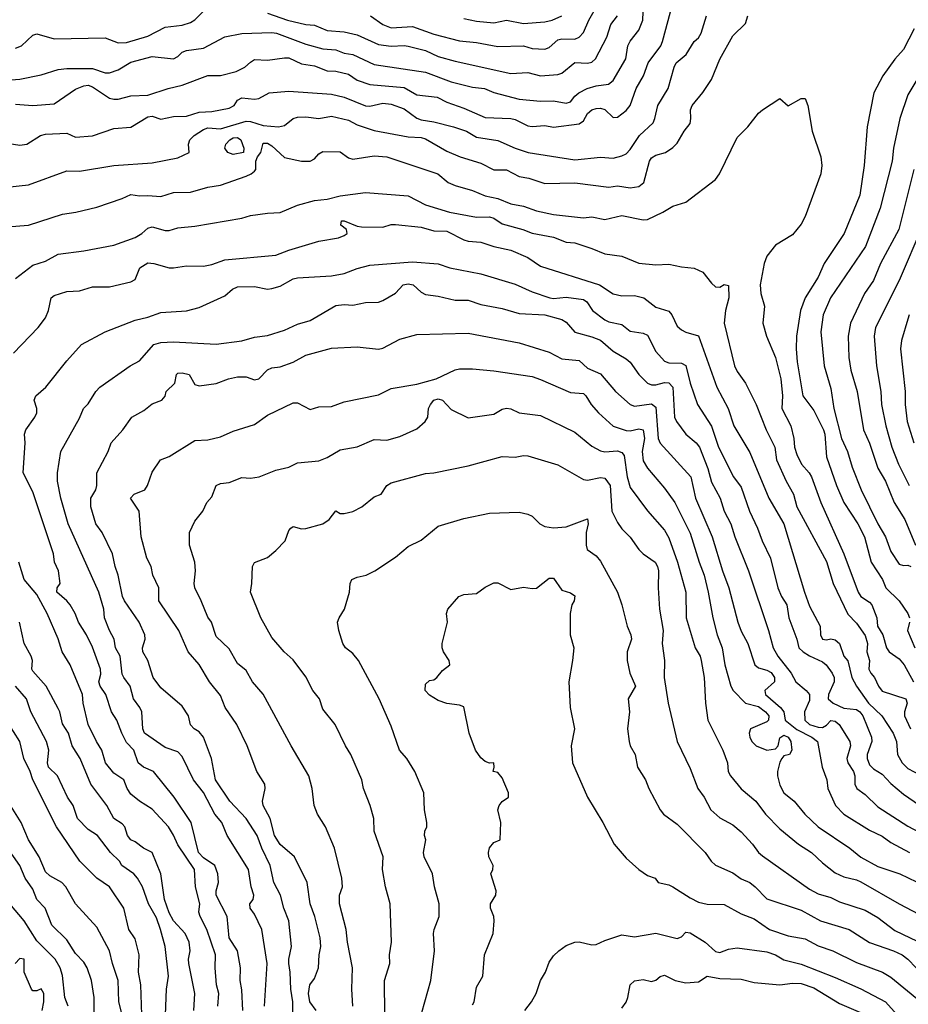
# Model space of a CAD drawing. Header units: metres. Extents: x -46681 to -43747, y -240911 to -237677.
# Tile 962 of 1056: x -44729 to -44625, y -238025 to -237909. Entities that reach past the tile are written whole.
import ezdxf

# ---------------------------------------------------------------- set-up
doc = ezdxf.new("R2010")
doc.units = ezdxf.units.M
doc.layers.add('CONTOUR_INDEX', color=1, linetype='Continuous')
doc.layers.add('CONTOUR_INTER', color=3, linetype='Continuous')

msp = doc.modelspace()

# ---------------------------------------------------------------- linework, layer by layer
at = {"layer": 'CONTOUR_INDEX'}
for points, elevation in [([(-44729.6, -237919.36), (-44727.6, -237919.49), (-44725.1, -237919.3), (-44722.6, -237917.59), (-44721.6, -237917.2), (-44721.1, -237917.14), (-44720.6, -237917.3), (-44718.6, -237918.64), (-44718.1, -237918.78), (-44717.6, -237918.76), (-44716.1, -237918.36), (-44714.1, -237918.3), (-44711.72, -237917.52), (-44710.1, -237917.13), (-44707.1, -237915.99), (-44705.6, -237916.01), (-44703.78, -237915.52), (-44702.74, -237915.02), (-44702.1, -237914.41), (-44701.6, -237914.13), (-44700.1, -237914.2), (-44698.1, -237913.91), (-44697.6, -237913.91), (-44696.1, -237914.64), (-44694.6, -237914.87), (-44693.1, -237915.44), (-44692.1, -237915.48), (-44690.6, -237915.82), (-44689.6, -237916.53), (-44688.1, -237917.03), (-44684.1, -237917.38), (-44682.6, -237918.24), (-44680.21, -237918.52), (-44679.1, -237919.13), (-44677.1, -237919.8), (-44674.6, -237920.91), (-44671.6, -237921.03), (-44671.1, -237921.14), (-44669.6, -237921.89), (-44669.1, -237921.96), (-44667.6, -237921.86), (-44666.6, -237922.04), (-44663.6, -237921.67), (-44663.1, -237921.31), (-44662.6, -237920.43), (-44662.1, -237920.01), (-44661.6, -237919.85), (-44661.1, -237919.82), (-44660.6, -237919.97), (-44659.6, -237920.9), (-44659.1, -237920.86), (-44658.1, -237920.11), (-44657.6, -237919.51), (-44656.92, -237917.52), (-44656.06, -237916.02), (-44655.52, -237914.52), (-44654.03, -237912.52), (-44653.81, -237912.02), (-44652.89, -237908.52)], 85), ([(-44624.4, -237927.02), (-44626.13, -237934.02), (-44628.29, -237938.02), (-44629.13, -237940.02), (-44630.18, -237941.52), (-44631.82, -237945.02), (-44632.09, -237946.52), (-44632, -237949.02), (-44631.76, -237950.52), (-44631.04, -237953.02), (-44630.29, -237957.52), (-44629.6, -237959.06), (-44628.6, -237961.99), (-44627.72, -237963.52), (-44626.71, -237966.02), (-44625.46, -237968.02), (-44624.2, -237971.02)], 85), ([(-44729.83, -237948.52), (-44726.97, -237945.52), (-44726.1, -237944.39), (-44725.73, -237943.52), (-44725.44, -237942.02), (-44725.1, -237941.77), (-44723.6, -237941.31), (-44722.1, -237941.21), (-44720.6, -237940.75), (-44718.6, -237940.75), (-44716.1, -237940.17), (-44715.6, -237939.9), (-44715.05, -237938.52), (-44714.1, -237937.95), (-44713.42, -237938.02), (-44711.6, -237938.52), (-44711.1, -237938.52), (-44709.6, -237938.27), (-44707.6, -237938.31), (-44706.6, -237938.12), (-44705.1, -237937.59), (-44699.1, -237937.04), (-44697.6, -237936.45), (-44694.1, -237935.39), (-44691.79, -237935.02), (-44691.1, -237934.74), (-44690.78, -237934.52), (-44690.86, -237934.02), (-44691.5, -237933.52), (-44691.44, -237933.02), (-44691.1, -237933), (-44689.6, -237933.66), (-44689.1, -237933.73), (-44686.6, -237933.76), (-44685.6, -237933.45), (-44685.1, -237933.43), (-44682.1, -237933.76), (-44680.6, -237934.18), (-44679.1, -237934.24), (-44677.1, -237935.25), (-44676.6, -237935.4), (-44675.1, -237935.5), (-44673.6, -237936.01), (-44671.6, -237936.47), (-44669.6, -237937.31), (-44668.1, -237938.33), (-44661.21, -237940.52), (-44659.6, -237941.58), (-44658.6, -237941.79), (-44657.1, -237941.77), (-44656.01, -237942.02), (-44654.6, -237943.15), (-44653.1, -237943.59), (-44652.75, -237944.02), (-44652.1, -237945.34), (-44651.6, -237945.8), (-44651.1, -237946.07), (-44649.6, -237946.49), (-44647.46, -237952.52), (-44646.15, -237955.02), (-44645.48, -237957.02), (-44643.6, -237960.15), (-44641.38, -237965.52), (-44639.6, -237968.52), (-44637.2, -237976.52), (-44636.6, -237978.14), (-44635.37, -237980.52), (-44635.32, -237981.52), (-44635.1, -237982.02), (-44634.6, -237982.09), (-44634.1, -237981.97), (-44633.6, -237982.1), (-44633.08, -237982.52), (-44632.59, -237984.02), (-44632.1, -237984.56), (-44631.65, -237986.52), (-44631.1, -237987.52), (-44629.71, -237989.52), (-44628.12, -237991.02), (-44626.8, -237993.02), (-44626.41, -237994.02), (-44626.29, -237995.52), (-44625.74, -237996.52), (-44625.1, -237997.16), (-44623.6, -237997.97)], 90), ([(-44690.1, -238025.02), (-44690.23, -238023.02), (-44690.14, -238020.52), (-44690.72, -238017.52), (-44690.88, -238016.02), (-44691.66, -238013.02), (-44691.66, -238012.02), (-44691.3, -238011.02), (-44691.37, -238010.02), (-44692.24, -238006.52), (-44693.29, -238004.02), (-44694.23, -238002.52), (-44694.61, -238001.52), (-44694.88, -237999.52), (-44695.25, -237998.02), (-44697.32, -237994.52), (-44700.6, -237988.48), (-44701.87, -237987.02), (-44702.6, -237985.71), (-44703.6, -237984.89), (-44704.6, -237983.14), (-44706.1, -237981.7), (-44706.64, -237980.02), (-44707.1, -237979.45), (-44707.85, -237977.52), (-44708.61, -237976.02), (-44708.69, -237975.52), (-44708.52, -237974.02), (-44708.59, -237973.02), (-44709.25, -237971.02), (-44709.24, -237969.52), (-44708.6, -237968.2), (-44707.66, -237967.02), (-44707.2, -237966.02), (-44706.6, -237965.36), (-44706.1, -237964.02), (-44705.6, -237963.8), (-44704.6, -237963.67), (-44703.1, -237963.09), (-44702.1, -237963.15), (-44701.07, -237963.02), (-44699.1, -237962.22), (-44697.6, -237961.89), (-44696.6, -237961.37), (-44694.1, -237961.14), (-44693.1, -237960.73), (-44691.6, -237959.84), (-44689.6, -237959.5), (-44687.6, -237958.64), (-44686.1, -237958.73), (-44684.6, -237958.28), (-44682.6, -237957.37), (-44681.61, -237956.52), (-44681.3, -237956.02), (-44681.23, -237955.02), (-44681, -237954.52), (-44680.6, -237954.01), (-44680.1, -237953.85), (-44679.59, -237954.02), (-44678.6, -237955.1), (-44676.6, -237956.09), (-44673.6, -237955.66), (-44672.6, -237955.09), (-44672.1, -237954.96), (-44671.6, -237955.03), (-44670.6, -237955.52), (-44668.1, -237955.83), (-44664.1, -237957.79), (-44662.1, -237959.41), (-44661.1, -237959.96), (-44660.6, -237960.07), (-44659.1, -237959.96), (-44658.6, -237960.16), (-44658.31, -237960.52), (-44657.95, -237963.02), (-44657.6, -237964.25), (-44655.6, -237966.98), (-44653.6, -237969.25), (-44653.1, -237970.15), (-44652.06, -237973.02), (-44651.09, -237976.52), (-44651.07, -237979.52), (-44650, -237983.02), (-44649.42, -237984.02), (-44649.28, -237984.52), (-44648.95, -237986.52), (-44648.81, -237989.52), (-44648.52, -237991.52), (-44646.76, -237995.02), (-44646.23, -237996.52), (-44646.13, -237997.52), (-44645.86, -237998.02), (-44644.6, -237999.54), (-44642.91, -238001.02), (-44641.77, -238002.52), (-44640.1, -238004.23), (-44637.91, -238006.02), (-44636.36, -238007.02), (-44635.1, -238008.23), (-44633.6, -238009.4), (-44632.6, -238009.87), (-44631.1, -238010.23), (-44630.6, -238010.47), (-44626.1, -238013.04), (-44622.31, -238015.02)], 95), ([(-44705.91, -238025.02), (-44705.8, -238023.52), (-44706.06, -238022.52), (-44706.21, -238020.52), (-44706.19, -238019.02), (-44707.2, -238016.02), (-44708, -238014.52), (-44708.13, -238014.02), (-44708.04, -238013.02), (-44708.54, -238011.02), (-44708.66, -238009.02), (-44710.6, -238006.1), (-44711.1, -238004.98), (-44711.7, -238004.02), (-44713.6, -238001.94), (-44715.1, -238001.02), (-44716.1, -238000.19), (-44716.53, -237999.52), (-44716.92, -237998.52), (-44718.1, -237997.71), (-44719.09, -237996.52), (-44719.49, -237995.02), (-44720.14, -237994.02), (-44721.09, -237992.02), (-44721.69, -237989.52), (-44721.77, -237988.52), (-44723.22, -237985.02), (-44724.14, -237983.52), (-44724.6, -237982), (-44725.9, -237979.02), (-44727.1, -237976.79), (-44728.6, -237975.03), (-44729.23, -237973.02)], 90), ([(-44720.41, -238026.02), (-44720.38, -238024.02), (-44720.71, -238022.02), (-44721.2, -238020.52), (-44721.6, -238019.86), (-44722.6, -238018.85), (-44723.6, -238017.25), (-44725.36, -238015.52), (-44726.12, -238013.52), (-44727.11, -238012.52), (-44727.6, -238011.3), (-44728.49, -238010.02), (-44729.09, -238008.52), (-44730.6, -238006.43)], 85), ([(-44658.6, -238025.25), (-44658.1, -238024.55), (-44657.88, -238024.02), (-44657.63, -238022.52), (-44657.1, -238022.04), (-44656.1, -238021.91), (-44655.1, -238022.12), (-44654.6, -238021.97), (-44654.1, -238021.56), (-44653.6, -238021.4), (-44652.33, -238022.02), (-44651.1, -238022.29), (-44649.6, -238022.17), (-44648.6, -238021.5), (-44647.1, -238021.79), (-44644.6, -238021.87), (-44643.1, -238022.24), (-44640.1, -238022.51), (-44638.6, -238022.31), (-44637.6, -238022.38), (-44636.1, -238022.87), (-44633.1, -238024.72), (-44630.1, -238026)], 100)]:
    msp.add_lwpolyline(points, dxfattribs=dict(at, elevation=elevation))
at = {"layer": 'CONTOUR_INTER'}
for points, elevation in [([(-44688.02, -237909.02), (-44686.6, -237910.03), (-44685.6, -237910.39), (-44683.1, -237910.24), (-44680.6, -237911.14), (-44677.6, -237911.93), (-44675.6, -237912.11), (-44673.1, -237912.59), (-44670.1, -237912.51), (-44669.1, -237912.84), (-44667.6, -237912.92), (-44667.1, -237912.72), (-44666.1, -237911.83), (-44665.6, -237911.69), (-44664.1, -237911.74), (-44663.6, -237911.5), (-44663.1, -237910.94), (-44662.47, -237909.52), (-44661.31, -237907.52)], 82), ([(-44732.1, -237929.23), (-44728.1, -237928.81), (-44723.6, -237927.16), (-44722.1, -237927.2), (-44718.1, -237926.55), (-44713.6, -237926.21), (-44710.6, -237925.62), (-44709.29, -237925.02), (-44709.34, -237924.02), (-44709.18, -237923.52), (-44708.7, -237923.02), (-44707.6, -237922.3), (-44707.1, -237922.14), (-44705.6, -237922.23), (-44702.6, -237921.36), (-44702.1, -237921.38), (-44700.6, -237921.86), (-44698.8, -237922.02), (-44698.1, -237921.83), (-44697.1, -237921.04), (-44696.6, -237920.87), (-44695.6, -237920.82), (-44694.1, -237921.04), (-44692.6, -237920.75), (-44690.6, -237921.24), (-44689.6, -237921.77), (-44687.6, -237922.45), (-44683.6, -237923.18), (-44682.1, -237923.26), (-44681.6, -237923.41), (-44679.1, -237924.86), (-44677.51, -237925.52), (-44675.1, -237926.26), (-44673.6, -237927.04), (-44672.1, -237927.03), (-44670.6, -237927.83), (-44669.47, -237928.02), (-44667.6, -237928.66), (-44664.1, -237928.57), (-44660.1, -237929.09), (-44659.1, -237928.9), (-44657.6, -237929.15), (-44656.6, -237928.99), (-44656.01, -237928.52), (-44655.34, -237926.02), (-44655.1, -237925.62), (-44654.6, -237925.31), (-44653.49, -237925.02), (-44652.6, -237924.44), (-44652.1, -237923.91), (-44651.3, -237922.52), (-44650.6, -237921.62), (-44650.5, -237921.02), (-44650.56, -237920.02), (-44650.35, -237919.52), (-44649.1, -237917.99), (-44648.1, -237916.47), (-44647.1, -237914.06), (-44645.6, -237911.36), (-44644.1, -237909.89), (-44643.83, -237909.02)], 87), ([(-44731.6, -237916.61), (-44729.1, -237916.43), (-44726.6, -237915.93), (-44724.6, -237915.27), (-44723.6, -237915.16), (-44720.6, -237915.19), (-44719.1, -237915.67), (-44718.6, -237915.68), (-44717.6, -237915.34), (-44716.1, -237914.44), (-44713.6, -237913.75), (-44711.1, -237914.02), (-44710.6, -237913.75), (-44710.1, -237913.26), (-44709.6, -237913.07), (-44707.6, -237912.77), (-44705.1, -237911.46), (-44703.1, -237911.08), (-44699.6, -237910.95), (-44699.05, -237911.02), (-44695.6, -237912.33), (-44693.6, -237912.86), (-44692.1, -237912.97), (-44691.1, -237913.36), (-44690.1, -237913.54), (-44687.6, -237914.71), (-44681.6, -237915.59), (-44678.6, -237916.75), (-44676.1, -237917.37), (-44674.69, -237917.52), (-44673.6, -237918), (-44670.6, -237918.76), (-44668.1, -237918.98), (-44666.6, -237918.96), (-44665.1, -237919.23), (-44664.6, -237919.08), (-44664.1, -237918.43), (-44663.61, -237918.02), (-44662.64, -237917.52), (-44661.6, -237917.19), (-44660.16, -237917.02), (-44659.6, -237916.57), (-44658.13, -237914.02), (-44657.88, -237912.52), (-44657.6, -237911.97), (-44656.6, -237910.68), (-44656.14, -237909.52), (-44656.11, -237908.52)], 84), ([(-44730.6, -237923.92), (-44729.1, -237924.15), (-44728.28, -237924.02), (-44726.69, -237923.02), (-44726.1, -237922.86), (-44723.6, -237922.75), (-44722.6, -237923.22), (-44720.6, -237923.06), (-44718.1, -237922.19), (-44716.1, -237922.03), (-44714.1, -237920.82), (-44713.6, -237920.76), (-44712.6, -237921.12), (-44711.1, -237920.8), (-44709.6, -237920.77), (-44708.1, -237920.28), (-44706.6, -237920.21), (-44704.6, -237919.81), (-44703.99, -237919.52), (-44703.6, -237918.87), (-44703.1, -237918.59), (-44701.6, -237918.77), (-44701.1, -237918.67), (-44699.89, -237918.02), (-44697.6, -237917.82), (-44692.6, -237918.16), (-44691.1, -237918.53), (-44688.6, -237919.55), (-44688.1, -237919.57), (-44686.6, -237919.24), (-44685.6, -237919.36), (-44684.1, -237919.91), (-44682.6, -237920.99), (-44682.1, -237921.2), (-44680.6, -237921.4), (-44678.29, -237922.02), (-44676.8, -237922.52), (-44675.6, -237923.2), (-44673.1, -237923.61), (-44671.1, -237924.51), (-44669.56, -237925.02), (-44664.1, -237925.86), (-44661.1, -237925.55), (-44659.6, -237925.68), (-44658.6, -237925.42), (-44658.1, -237925.15), (-44657.6, -237924.67), (-44656.51, -237923.02), (-44654.93, -237921.52), (-44654.71, -237921.02), (-44654.38, -237919.52), (-44653.18, -237917.52), (-44652.46, -237915.02), (-44652.21, -237914.52), (-44651.05, -237913.52), (-44650.13, -237912.02), (-44649.6, -237911.57), (-44649.28, -237911.02), (-44648.66, -237909.02)], 86), ([(-44729.6, -237912.78), (-44728.91, -237912.52), (-44727.6, -237911.25), (-44727.1, -237911.11), (-44725.1, -237911.7), (-44719.1, -237911.58), (-44717.6, -237912.15), (-44716.6, -237912.14), (-44714.1, -237911.39), (-44712.1, -237910.34), (-44710.1, -237910.1), (-44709.1, -237909.78), (-44708.6, -237909.48), (-44707.68, -237908.52)], 83), ([(-44700.1, -237908.7), (-44697.77, -237909.52), (-44695.6, -237910), (-44694.6, -237910.09), (-44693.1, -237910.72), (-44691.1, -237910.87), (-44689.6, -237911.23), (-44687.1, -237912.35), (-44685.6, -237912.57), (-44684.1, -237912.47), (-44683.6, -237912.55), (-44681.6, -237913.07), (-44680.1, -237913.78), (-44678.1, -237914.32), (-44671.6, -237915.74), (-44669.6, -237915.63), (-44668.1, -237916.02), (-44666.1, -237915.87), (-44665.6, -237915.72), (-44664.1, -237914.45), (-44662.6, -237914.56), (-44662.1, -237914.41), (-44661.68, -237914.02), (-44660.36, -237911.52), (-44659.89, -237910.02), (-44659.1, -237909.02)], 83), ([(-44677.1, -237909.32), (-44675.6, -237909.61), (-44673.6, -237909.83), (-44672.1, -237909.51), (-44670.1, -237909.89), (-44667.6, -237909.7), (-44666.74, -237909.52), (-44665.62, -237909.02)], 81), ([(-44624.34, -237910.52), (-44625.6, -237912.96), (-44626.6, -237914.09), (-44628, -237916.02), (-44629.09, -237918.02), (-44629.84, -237922.02), (-44630.2, -237926.52), (-44630.71, -237930.02), (-44632.55, -237934.52), (-44634.88, -237938.02), (-44635.6, -237939.6), (-44637.1, -237942.02), (-44637.68, -237943.52), (-44638.13, -237946.52), (-44638.17, -237948.02), (-44638.06, -237949.52), (-44637.4, -237953.52), (-44636.1, -237955.24), (-44634.96, -237957.52), (-44634.82, -237958.02), (-44634.6, -237960.66), (-44633.45, -237964.02), (-44632.6, -237966), (-44630.93, -237968.52), (-44630.18, -237970.02), (-44629.37, -237973.02), (-44628.07, -237975.02), (-44627.67, -237976.02), (-44626.1, -237977.54), (-44625.09, -237979.02), (-44624.9, -237979.52)], 87), ([(-44623.13, -237915.02), (-44625.1, -237918.24), (-44626.01, -237921.02), (-44626.76, -237924.52), (-44626.92, -237926.02), (-44628.33, -237931.52), (-44630.05, -237936.02), (-44634.15, -237942.02), (-44634.99, -237944.02), (-44635.28, -237946.02), (-44634.9, -237950.02), (-44634.1, -237952.67), (-44633.76, -237955.02), (-44632.86, -237958.52), (-44632.17, -237960.02), (-44631.6, -237961.87), (-44630.55, -237964.52), (-44628.62, -237968.52), (-44627.72, -237970.02), (-44627.1, -237971.74), (-44626.1, -237973.23), (-44625.6, -237973.39), (-44625.1, -237973.37), (-44624.73, -237973.52)], 86), ([(-44730.6, -237933.72), (-44728.1, -237933.51), (-44724.1, -237932.24), (-44722.53, -237932.02), (-44720.1, -237931.41), (-44717.1, -237930.42), (-44716.1, -237929.94), (-44715.1, -237930.09), (-44714.1, -237930.04), (-44712.6, -237930.17), (-44711.1, -237929.71), (-44709.1, -237929.64), (-44707.1, -237929.09), (-44705.6, -237928.84), (-44702.6, -237927.78), (-44702, -237927.52), (-44701.6, -237927.18), (-44701.47, -237927.02), (-44701.45, -237926.02), (-44701.26, -237925.52), (-44700.88, -237925.02), (-44700.6, -237923.9), (-44700.1, -237923.93), (-44699.6, -237924.23), (-44698.1, -237925.58), (-44696.1, -237926.04), (-44695.1, -237926.02), (-44694.6, -237925.77), (-44694.1, -237925.16), (-44693.6, -237924.9), (-44691.6, -237924.94), (-44690.6, -237925.65), (-44690.1, -237925.78), (-44687.6, -237925.39), (-44686.1, -237925.52), (-44680.15, -237927.52), (-44678.92, -237928.52), (-44678.1, -237928.88), (-44676.1, -237929.45), (-44674.6, -237930.08), (-44673.1, -237930.39), (-44671.58, -237931.02), (-44670.1, -237931.3), (-44668.6, -237931.85), (-44666.6, -237932.26), (-44663.1, -237932.67), (-44662.1, -237932.53), (-44660.6, -237932.87), (-44658.6, -237932.41), (-44656.1, -237932.91), (-44655.6, -237932.85), (-44653.8, -237932.02), (-44652.6, -237931.29), (-44651.1, -237930.84), (-44647.6, -237928.18), (-44647.16, -237927.52), (-44645.1, -237923.24), (-44643.85, -237922.02), (-44642.6, -237920.4), (-44642.1, -237920), (-44640.1, -237918.69), (-44639.1, -237919.55), (-44637.6, -237918.7), (-44637.1, -237918.69), (-44636.79, -237919.52), (-44636.28, -237922.52), (-44635.3, -237925.52), (-44635.18, -237926.52), (-44635.29, -237927.52), (-44637.12, -237932.52), (-44637.6, -237933.41), (-44638.6, -237934.67), (-44640.6, -237935.88), (-44641.6, -237937.15), (-44641.91, -237938.02), (-44642.39, -237940.52), (-44642.29, -237941.52), (-44641.87, -237943.02), (-44642.08, -237945.02), (-44641.65, -237946.52), (-44640.61, -237949.02), (-44639.96, -237951.52), (-44639.78, -237953.52), (-44639.83, -237955.02), (-44638.8, -237957.02), (-44638.43, -237958.52), (-44638.36, -237959.52), (-44638.1, -237960.4), (-44637.55, -237961.52), (-44636.65, -237962.52), (-44636.38, -237963.02), (-44635.29, -237966.02), (-44632.6, -237972.02), (-44630.92, -237976.52), (-44630.6, -237977.02), (-44629.6, -237977.69), (-44629.31, -237978.02), (-44628.73, -237979.52), (-44628.63, -237980.52), (-44628.01, -237981.52), (-44627.57, -237983.02), (-44627.27, -237983.52), (-44626.1, -237984.34), (-44625.53, -237985.02), (-44624.42, -237987.02)], 88), ([(-44704.52, -237923.52), (-44704.1, -237923.3), (-44703.6, -237923.24), (-44703.22, -237923.52), (-44702.85, -237924.52), (-44702.92, -237925.02), (-44704.1, -237925.24), (-44704.73, -237925.02), (-44705.08, -237924.52), (-44704.98, -237924.02), (-44704.52, -237923.52)], 88), ([(-44729.6, -237939.76), (-44727.6, -237938.21), (-44726.1, -237937.74), (-44724.6, -237936.94), (-44721.6, -237936.54), (-44718.1, -237935.85), (-44715.6, -237934.98), (-44714.81, -237934.52), (-44714.1, -237933.87), (-44713.6, -237933.73), (-44712.1, -237934.15), (-44711.6, -237934.13), (-44710.6, -237933.82), (-44708.6, -237933.65), (-44703.1, -237932.7), (-44702.1, -237932.4), (-44700.1, -237932.12), (-44698.6, -237932.05), (-44696.6, -237931.18), (-44694.6, -237930.65), (-44693.1, -237930.49), (-44691.6, -237930.07), (-44688.6, -237929.71), (-44683.6, -237930.1), (-44681.6, -237931.13), (-44678.77, -237932.02), (-44675.6, -237932.58), (-44674.1, -237932.55), (-44673.6, -237932.71), (-44672.6, -237933.35), (-44670.17, -237934.02), (-44669.1, -237934.47), (-44666.6, -237934.93), (-44665.1, -237935.51), (-44664.1, -237935.6), (-44662.1, -237936.24), (-44660.6, -237936.89), (-44658.6, -237937.17), (-44656.6, -237937.97), (-44654.6, -237938.19), (-44653.1, -237938.08), (-44651.6, -237938.42), (-44650.1, -237938.55), (-44649.1, -237939.04), (-44648.1, -237940.31), (-44647.6, -237940.74), (-44647.1, -237940.77), (-44646.6, -237940.48), (-44646.1, -237940.58), (-44646.07, -237942.02), (-44646.45, -237943.52), (-44646.6, -237945.02), (-44645.39, -237950.02), (-44645.1, -237950.68), (-44644.12, -237952.02), (-44642.85, -237954.52), (-44641.67, -237957.52), (-44640.66, -237959.52), (-44640.49, -237961.02), (-44639.35, -237963.52), (-44638.47, -237965.02), (-44638.08, -237966.52), (-44634.6, -237972.92), (-44633.84, -237975.52), (-44632.1, -237979.1), (-44631.1, -237980.15), (-44630.1, -237981.59), (-44629.83, -237982.52), (-44629.91, -237983.52), (-44629.59, -237984.52), (-44629.67, -237985.52), (-44629.44, -237986.02), (-44628.99, -237986.52), (-44628.54, -237987.52), (-44628.1, -237988.13), (-44625.33, -237989.02), (-44625.18, -237989.52), (-44625.48, -237990.52), (-44625.49, -237991.02), (-44624.78, -237992.52)], 89), ([(-44623.33, -237933.52), (-44626.11, -237940.02), (-44628.89, -237945.52), (-44629.03, -237946.52), (-44628.75, -237950.02), (-44628.26, -237953.02), (-44628.17, -237954.52), (-44627.67, -237957.02), (-44626.98, -237959.52), (-44626.2, -237961.52), (-44624.95, -237964.02)], 84), ([(-44703, -238025.52), (-44703.1, -238023.12), (-44703.3, -238022.02), (-44703.24, -238020.52), (-44703.62, -238018.52), (-44704.57, -238017.02), (-44704.83, -238014.52), (-44706.1, -238012.02), (-44706.12, -238011.52), (-44705.82, -238010.52), (-44705.9, -238009.52), (-44706.25, -238008.52), (-44707.6, -238007.66), (-44708.17, -238007.02), (-44709.04, -238003.52), (-44711.02, -238000.52), (-44713.45, -237997.52), (-44714.61, -237997.02), (-44715.23, -237996.52), (-44715.76, -237995.02), (-44716.6, -237994.14), (-44717.17, -237993.02), (-44717.75, -237991.52), (-44718.35, -237990.52), (-44719.02, -237988.52), (-44719.71, -237987.52), (-44719.84, -237987.02), (-44719.6, -237986.13), (-44719.64, -237985.52), (-44720.6, -237982.96), (-44721.29, -237981.52), (-44722.24, -237980.02), (-44722.61, -237979.02), (-44723.2, -237978.02), (-44723.6, -237977.53), (-44724.78, -237976.52), (-44724.72, -237976.02), (-44724.37, -237975.52), (-44724.57, -237974.02), (-44725.04, -237973.02), (-44725.18, -237972.02), (-44727.6, -237964.76), (-44728.7, -237962.52), (-44728.49, -237959.02), (-44728.55, -237958.02), (-44728.42, -237957.52), (-44727.33, -237956.02), (-44727.1, -237955.52), (-44727.1, -237955.02), (-44727.41, -237954.02), (-44727.23, -237953.52), (-44726.07, -237952.52), (-44723.6, -237949.4), (-44721.89, -237947.52), (-44719.1, -237946.01), (-44715.6, -237944.67), (-44714.1, -237944.29), (-44712.6, -237943.75), (-44709.6, -237943.55), (-44708.1, -237943.18), (-44705.1, -237941.81), (-44704.21, -237941.02), (-44703.6, -237940.74), (-44701.6, -237940.71), (-44700.1, -237941.01), (-44699.6, -237940.96), (-44698.6, -237940.67), (-44697.1, -237939.83), (-44696.6, -237939.71), (-44692.6, -237939.46), (-44691.1, -237939.19), (-44689.6, -237938.61), (-44688.1, -237938.22), (-44683.1, -237937.81), (-44680.1, -237938.07), (-44678.72, -237938.52), (-44675.1, -237939.21), (-44671.1, -237940.42), (-44669.1, -237941.35), (-44667.03, -237942.02), (-44666.6, -237942.1), (-44665.1, -237941.95), (-44663.1, -237942.25), (-44662.7, -237942.52), (-44662.03, -237943.52), (-44660.6, -237944.62), (-44660.1, -237944.84), (-44658.6, -237945.16), (-44657.6, -237945.96), (-44656.1, -237946.18), (-44655.6, -237946.42), (-44654.6, -237948.32), (-44653.6, -237949.46), (-44653.1, -237949.67), (-44651.6, -237949.69), (-44651.1, -237949.97), (-44650.6, -237952.04), (-44649.73, -237954.52), (-44648.1, -237957.07), (-44647.25, -237959.52), (-44645.52, -237963.02), (-44644.6, -237964.2), (-44643.62, -237967.02), (-44642.7, -237969.02), (-44642.17, -237970.52), (-44641.19, -237972.52), (-44640.3, -237976.02), (-44639.9, -237977.02), (-44639.28, -237978.02), (-44639.04, -237979.52), (-44638.09, -237982.02), (-44637.85, -237983.02), (-44637.34, -237983.52), (-44636.6, -237983.99), (-44635.1, -237984.66), (-44634.67, -237985.02), (-44633.94, -237986.02), (-44633.73, -237986.52), (-44633.71, -237987.02), (-44634.4, -237988.52), (-44634.41, -237989.02), (-44633.85, -237989.52), (-44632.6, -237990.09), (-44631.1, -237990.26), (-44630.73, -237990.52), (-44630.37, -237991.02), (-44629.35, -237993.52), (-44629.29, -237994.02), (-44629.84, -237995.52), (-44629.84, -237996.02), (-44629.6, -237996.73), (-44629.1, -237997.22), (-44628.1, -237997.85), (-44627.1, -237998.95), (-44625.6, -238000.18), (-44623.1, -238001.9)], 91), ([(-44700.45, -238025.02), (-44700.12, -238020.02), (-44700.76, -238016.02), (-44701.6, -238014.24), (-44702.11, -238013.52), (-44702.16, -238013.02), (-44701.79, -238012.52), (-44701.69, -238012.02), (-44701.99, -238011.02), (-44702.34, -238009.02), (-44704.82, -238005.02), (-44705.46, -238003.52), (-44706.28, -238002.52), (-44707.6, -237999.97), (-44708.77, -237998.52), (-44710.1, -237995.75), (-44710.6, -237995.21), (-44712.1, -237994.72), (-44714.5, -237993.02), (-44714.69, -237992.52), (-44714.8, -237990.52), (-44715.04, -237990.02), (-44715.81, -237989.02), (-44716.17, -237987.52), (-44716.92, -237986.52), (-44717.1, -237986.11), (-44717.37, -237984.02), (-44717.89, -237983.02), (-44718.04, -237982.02), (-44718.6, -237981.02), (-44719.18, -237979.52), (-44719.27, -237978.52), (-44719.87, -237976.52), (-44723.45, -237968.52), (-44724.31, -237965.52), (-44724.69, -237963.52), (-44724.71, -237962.52), (-44724.3, -237960.02), (-44722.1, -237956.13), (-44721.64, -237955.02), (-44721.1, -237954.45), (-44720.22, -237953.02), (-44719.75, -237952.52), (-44716.18, -237950.02), (-44715.1, -237949.41), (-44713.39, -237947.52), (-44712.6, -237947.28), (-44711.1, -237947.21), (-44706.1, -237947.47), (-44703.1, -237947.07), (-44701.6, -237946.63), (-44700.1, -237946.46), (-44698.1, -237945.83), (-44696.6, -237945.12), (-44695.1, -237944.7), (-44692.1, -237942.93), (-44691.1, -237942.8), (-44690.1, -237942.88), (-44688.6, -237942.59), (-44687.1, -237942.54), (-44686.6, -237942.36), (-44685.1, -237941.49), (-44684.2, -237940.52), (-44683.6, -237940.39), (-44683.02, -237940.52), (-44682.1, -237941.39), (-44681.6, -237941.64), (-44680.1, -237941.84), (-44678.1, -237942.33), (-44676.6, -237942.31), (-44675.1, -237942.83), (-44672.6, -237943.29), (-44670.6, -237943.89), (-44667.6, -237944.03), (-44665.6, -237944.56), (-44665.1, -237944.87), (-44664.1, -237946.07), (-44662.1, -237946.6), (-44661.1, -237947), (-44659.6, -237948.3), (-44658.1, -237949.19), (-44657.6, -237949.58), (-44656.59, -237951.02), (-44655.59, -237952.02), (-44655.1, -237952.23), (-44654.6, -237952.24), (-44653.6, -237951.94), (-44653.1, -237951.99), (-44652.63, -237952.52), (-44652.43, -237956.02), (-44652.2, -237956.52), (-44651.11, -237958.02), (-44649.88, -237959.02), (-44649.48, -237959.52), (-44648.53, -237962.02), (-44648.1, -237963.65), (-44647.06, -237965.52), (-44646.59, -237967.02), (-44645.82, -237968.52), (-44645.35, -237970.02), (-44643.75, -237974.02), (-44641.42, -237981.02), (-44640.88, -237983.02), (-44640.3, -237984.02), (-44638.77, -237986.02), (-44638.22, -237987.02), (-44636.98, -237988.02), (-44636.6, -237988.5), (-44636.6, -237989.19), (-44637.21, -237990.52), (-44637.17, -237991.52), (-44636.6, -237992.02), (-44635.6, -237992.34), (-44635.1, -237992.36), (-44634.6, -237992.1), (-44634.1, -237991.55), (-44633.6, -237991.62), (-44633.12, -237992.02), (-44631.87, -237994.02), (-44631.79, -237994.52), (-44632.23, -237996.02), (-44632.12, -237996.52), (-44631.45, -237997.52), (-44631.28, -237998.02), (-44631.3, -237999.02), (-44631.05, -237999.52), (-44630.1, -238000.24), (-44628.6, -238001.65), (-44625.1, -238003.93), (-44621.6, -238005.78)], 92), ([(-44624.93, -237944.02), (-44625.1, -237944.52), (-44625.82, -237947.02), (-44625.96, -237948.02), (-44625.42, -237953.02), (-44625.42, -237954.52), (-44625.18, -237956.52), (-44624.37, -237959.02)], 83), ([(-44697.11, -238027.02), (-44697.13, -238024.52), (-44697.37, -238023.02), (-44697.43, -238021.02), (-44697.58, -238020.02), (-44697.59, -238019.52), (-44697.3, -238018.02), (-44697.59, -238015.02), (-44698.2, -238013.52), (-44698.59, -238012.02), (-44699.37, -238010.52), (-44699.8, -238008.52), (-44700.77, -238006.52), (-44701.31, -238005.02), (-44702.59, -238003.02), (-44704.52, -238001.02), (-44706.2, -237998.52), (-44706.67, -237996.02), (-44707.59, -237993.52), (-44708.1, -237992.88), (-44708.7, -237992.52), (-44709.1, -237992.07), (-44709.36, -237991.02), (-44710.1, -237989.87), (-44712.6, -237987.72), (-44713.47, -237986.52), (-44714.11, -237984.52), (-44714.68, -237983.52), (-44714.75, -237983.02), (-44714.43, -237982.02), (-44714.45, -237981.52), (-44715.13, -237980.02), (-44716.86, -237977.52), (-44717.07, -237977.02), (-44717.58, -237974.52), (-44717.94, -237973.52), (-44718.27, -237972.02), (-44719.46, -237969.52), (-44720.19, -237968.52), (-44720.8, -237966.52), (-44720.79, -237965.52), (-44720.2, -237964.52), (-44720.1, -237964.02), (-44720.1, -237962.52), (-44718.74, -237960.02), (-44718.4, -237959.02), (-44717.05, -237957.52), (-44715.99, -237956.02), (-44714.6, -237955.23), (-44713.6, -237954.45), (-44712.49, -237954.02), (-44712.1, -237953.55), (-44711.98, -237953.02), (-44710.96, -237952.02), (-44710.74, -237951.02), (-44710.6, -237950.88), (-44710.1, -237950.82), (-44709.28, -237951.02), (-44708.6, -237952.19), (-44708.1, -237952.33), (-44706.1, -237952.07), (-44704.67, -237951.52), (-44703.6, -237951.28), (-44702.6, -237951.31), (-44701.6, -237951.66), (-44701.1, -237951.53), (-44700.1, -237950.49), (-44699.6, -237950.24), (-44698.6, -237950.11), (-44697.1, -237949.59), (-44695.6, -237948.74), (-44692.6, -237947.95), (-44689.6, -237947.77), (-44687.1, -237948.05), (-44686.6, -237947.92), (-44684.6, -237946.89), (-44682.6, -237946.35), (-44676.6, -237946.16), (-44670.6, -237947.29), (-44667.1, -237948.42), (-44665.6, -237949.17), (-44663.6, -237949.39), (-44662.6, -237950.29), (-44661.1, -237950.96), (-44659.35, -237953.02), (-44657.6, -237954.52), (-44657.1, -237954.71), (-44655.1, -237954.44), (-44654.6, -237954.84), (-44654.34, -237958.52), (-44654.1, -237959.05), (-44650.49, -237963.02), (-44649.97, -237965.52), (-44648, -237970.02), (-44646.81, -237974.02), (-44646.06, -237976.02), (-44644.99, -237980.02), (-44644.6, -237981.08), (-44643.82, -237982.52), (-44643.01, -237985.02), (-44642.6, -237985.4), (-44641.6, -237985.66), (-44641.1, -237985.93), (-44640.71, -237986.52), (-44640.7, -237987.02), (-44641.84, -237988.02), (-44641.75, -237988.52), (-44640.02, -237990.02), (-44639.61, -237990.52), (-44639.46, -237991.52), (-44638.1, -237992.59), (-44636.33, -237993.52), (-44635.69, -237994.02), (-44635.12, -237997.02), (-44634.57, -237998.52), (-44634.45, -237999.52), (-44633.56, -238001.52), (-44632.6, -238002.53), (-44629.6, -238004.38), (-44628.1, -238005.12), (-44627.1, -238005.85), (-44624.91, -238007.02)], 93), ([(-44694.41, -238025.52), (-44695.15, -238024.52), (-44695.31, -238023.52), (-44695.13, -238022.52), (-44694.6, -238021.77), (-44694.11, -238020.52), (-44694.06, -238019.02), (-44693.85, -238018.02), (-44693.93, -238017.02), (-44694.57, -238014.52), (-44695.11, -238013.02), (-44695.46, -238010.52), (-44696.93, -238007.52), (-44698.6, -238006.09), (-44699.28, -238005.02), (-44699.79, -238003.02), (-44700.59, -238001.52), (-44700.68, -238001.02), (-44700.36, -237999.52), (-44700.39, -237999.02), (-44701.36, -237997.52), (-44702.48, -237994.52), (-44703.68, -237992.02), (-44705.04, -237990.02), (-44705.6, -237988.63), (-44706.9, -237987.02), (-44708.1, -237985.01), (-44709.37, -237983.52), (-44710.47, -237981.02), (-44712.83, -237977.52), (-44712.82, -237976.02), (-44713.51, -237974.52), (-44713.74, -237973.52), (-44714.21, -237972.52), (-44714.89, -237970.02), (-44715.14, -237967.02), (-44716.14, -237965.52), (-44715.71, -237965.02), (-44714.46, -237964.52), (-44714.16, -237964.02), (-44713.6, -237962.46), (-44712.63, -237961.02), (-44711.6, -237960.63), (-44708.6, -237958.76), (-44707.1, -237958.66), (-44705.6, -237958.31), (-44704.1, -237957.66), (-44701.6, -237956.87), (-44700.1, -237955.8), (-44697.1, -237954.33), (-44696.6, -237954.33), (-44695.1, -237955.1), (-44694.1, -237954.79), (-44692.6, -237954.75), (-44691.1, -237954.24), (-44687.1, -237953.4), (-44685.6, -237952.64), (-44682.6, -237952.14), (-44680.35, -237951.52), (-44678.1, -237950.46), (-44677.6, -237950.34), (-44676.1, -237950.34), (-44673.6, -237950.6), (-44669.1, -237951.27), (-44668.1, -237951.59), (-44664.6, -237953.13), (-44663.1, -237953.23), (-44662.79, -237953.52), (-44662.2, -237954.52), (-44661.32, -237955.52), (-44659.6, -237957.08), (-44658.1, -237957.59), (-44657.6, -237957.63), (-44656.6, -237957.4), (-44656.1, -237957.51), (-44655.92, -237958.52), (-44656.21, -237960.02), (-44656.1, -237961.14), (-44655.6, -237961.98), (-44653.6, -237964.35), (-44652.38, -237966.02), (-44650.6, -237969.6), (-44649.54, -237973.02), (-44648.96, -237974.52), (-44648.46, -237976.52), (-44647.94, -237979.52), (-44647.42, -237981.52), (-44646.82, -237983.02), (-44646.54, -237985.02), (-44645.81, -237987.52), (-44645.54, -237988.02), (-44644.1, -237989.51), (-44642.6, -237989.93), (-44641.77, -237990.52), (-44641.38, -237991.02), (-44641.41, -237991.52), (-44641.6, -237991.69), (-44643.53, -237992.52), (-44643.68, -237993.02), (-44643.59, -237993.52), (-44643.35, -237994.02), (-44642.87, -237994.52), (-44641.6, -237995.01), (-44640.6, -237994.87), (-44640.29, -237994.52), (-44640.1, -237993.59), (-44639.6, -237993.26), (-44639.1, -237993.49), (-44638.79, -237994.02), (-44638.66, -237995.02), (-44638.96, -237995.52), (-44639.6, -237995.7), (-44639.85, -237996.02), (-44640.1, -237996.42), (-44640.37, -237997.52), (-44640.37, -237998.02), (-44640.1, -237999.14), (-44639.63, -238000.02), (-44638.41, -238001.02), (-44637.14, -238002.52), (-44635.6, -238004.02), (-44631.88, -238006.52), (-44630.6, -238007.55), (-44628.6, -238008.64), (-44626.01, -238009.52), (-44623.1, -238010.94)], 94), ([(-44686.36, -238026.02), (-44686.4, -238022.02), (-44685.78, -238020.02), (-44685.81, -238019.02), (-44685.59, -238017.52), (-44685.74, -238013.02), (-44686.28, -238011.02), (-44686.63, -238009.02), (-44686.55, -238007.52), (-44687.59, -238004.52), (-44687.64, -238003.02), (-44688.07, -238001.52), (-44688.85, -237999.52), (-44689.05, -237998.52), (-44690.32, -237995.52), (-44690.94, -237994.52), (-44692.18, -237992.02), (-44693.6, -237990.21), (-44694.02, -237989.02), (-44694.77, -237988.02), (-44695.6, -237986.43), (-44697.1, -237984.46), (-44698.14, -237983.52), (-44699.6, -237981.84), (-44700.86, -237979.52), (-44702.1, -237976.52), (-44701.93, -237975.52), (-44701.87, -237973.52), (-44701.6, -237973.04), (-44700.1, -237972.44), (-44699.1, -237971.65), (-44698.03, -237970.52), (-44697.6, -237969.28), (-44697.36, -237969.02), (-44697.1, -237968.84), (-44696.1, -237969.09), (-44695.6, -237969.06), (-44693.62, -237968.52), (-44692.89, -237968.02), (-44692.1, -237966.98), (-44691.6, -237967.31), (-44691.1, -237967.31), (-44690.1, -237967.05), (-44689.05, -237966.52), (-44687.6, -237965.35), (-44686.77, -237965.02), (-44686.1, -237964.02), (-44685.6, -237963.72), (-44681.6, -237962.61), (-44680.6, -237962.53), (-44676.6, -237961.72), (-44672.6, -237960.64), (-44671.1, -237960.69), (-44670.1, -237960.52), (-44669.6, -237960.55), (-44666.1, -237961.61), (-44663.1, -237963.31), (-44662.6, -237963.41), (-44661.1, -237963.07), (-44660.6, -237963.17), (-44659.96, -237964.02), (-44659.75, -237967.02), (-44659.1, -237968.37), (-44658.6, -237969.08), (-44657.6, -237970.07), (-44656.6, -237971.52), (-44656.1, -237972.04), (-44654.67, -237973.02), (-44654.4, -237973.52), (-44654.29, -237974.02), (-44654.35, -237976.02), (-44654.16, -237978.52), (-44653.75, -237981.02), (-44653.87, -237982.52), (-44653.58, -237984.52), (-44653.63, -237986.52), (-44653.18, -237989.52), (-44652.09, -237994.02), (-44650.6, -237997.16), (-44649.67, -237999.52), (-44648.96, -238000.52), (-44648.18, -238002.02), (-44647.1, -238002.95), (-44645.6, -238003.78), (-44644.6, -238004.58), (-44643.3, -238006.02), (-44642.6, -238007.02), (-44642.1, -238007.42), (-44636.6, -238011.33), (-44635.6, -238011.84), (-44634.1, -238012.27), (-44633.1, -238012.81), (-44630.1, -238013.78), (-44628.6, -238014.64), (-44626.6, -238016.14), (-44623.1, -238017.83)], 96), ([(-44682.36, -238027.02), (-44680.95, -238022.02), (-44680.52, -238018.52), (-44680.67, -238016.52), (-44680.59, -238016.02), (-44679.99, -238014.52), (-44679.98, -238013.02), (-44680.53, -238011.02), (-44680.75, -238009.52), (-44681.75, -238007.52), (-44681.83, -238007.02), (-44681.55, -238005.52), (-44681.71, -238005.02), (-44681.68, -238004.52), (-44681.44, -238004.02), (-44681.42, -238003.52), (-44681.7, -238002.02), (-44681.8, -238000.02), (-44682.82, -237997.52), (-44683.79, -237996.02), (-44684.65, -237995.02), (-44685.6, -237992.21), (-44687, -237989.02), (-44689.43, -237984.52), (-44690.1, -237983.72), (-44690.95, -237983.02), (-44691.28, -237982.52), (-44691.75, -237981.02), (-44691.89, -237980.02), (-44691.72, -237979.52), (-44691.09, -237978.52), (-44690.5, -237976.52), (-44690.42, -237975.52), (-44690.22, -237975.02), (-44689.6, -237974.75), (-44688.53, -237974.52), (-44687.51, -237974.02), (-44685.1, -237972.42), (-44683.6, -237971.16), (-44682.1, -237970.41), (-44680.1, -237968.77), (-44677.1, -237967.9), (-44674.1, -237967.27), (-44670.6, -237967.15), (-44669.6, -237967.37), (-44669.1, -237967.62), (-44668.2, -237968.52), (-44667.6, -237968.84), (-44666.6, -237969), (-44665.1, -237968.86), (-44662.6, -237967.91), (-44662.53, -237968.52), (-44662.75, -237969.52), (-44662.78, -237971.02), (-44662.66, -237971.52), (-44661.6, -237972.26), (-44661.1, -237972.89), (-44659.11, -237976.52), (-44658.59, -237978.02), (-44657.96, -237980.52), (-44657.54, -237981.52), (-44657.45, -237982.02), (-44657.95, -237983.52), (-44657.97, -237984.52), (-44657.65, -237986.02), (-44657, -237987.52), (-44657.83, -237989.02), (-44657.7, -237990.52), (-44657.94, -237992.52), (-44657.75, -237994.02), (-44657.61, -237994.52), (-44657.04, -237995.52), (-44656.75, -237997.02), (-44655.81, -237998.52), (-44655.42, -237999.52), (-44654.11, -238002.02), (-44653.7, -238002.52), (-44652.1, -238003.68), (-44648.83, -238007.02), (-44648.11, -238008.02), (-44647.6, -238008.51), (-44645.6, -238009.38), (-44644.6, -238010.12), (-44643.6, -238010.52), (-44642.97, -238011.02), (-44641.6, -238012.46), (-44637.6, -238013.78), (-44635.31, -238015.02), (-44631.96, -238016.02), (-44629.6, -238017.54), (-44626.76, -238018.52), (-44625.77, -238019.02), (-44625.1, -238019.5), (-44624.1, -238020.52)], 97), ([(-44676.1, -238024.85), (-44675.9, -238024.52), (-44675.6, -238022.8), (-44674.89, -238021.52), (-44674.66, -238019.02), (-44673.65, -238016.52), (-44673.53, -238015.02), (-44673.58, -238014.52), (-44673.98, -238013.52), (-44673.97, -238013.02), (-44673.34, -238012.02), (-44673.3, -238011.52), (-44673.95, -238009.52), (-44673.72, -238009.02), (-44673.67, -238008.52), (-44674.16, -238007.52), (-44674.22, -238007.02), (-44674.1, -238006.48), (-44673.6, -238005.86), (-44672.85, -238005.52), (-44672.77, -238003.52), (-44673.1, -238002), (-44672.97, -238001.52), (-44672.6, -238001.04), (-44671.85, -238000.52), (-44671.85, -238000.02), (-44672.6, -237998.25), (-44673.1, -237997.63), (-44673.67, -237997.52), (-44673.53, -237997.02), (-44673.59, -237996.52), (-44674.1, -237996.56), (-44674.6, -237996.34), (-44675.1, -237995.91), (-44675.75, -237995.02), (-44676.47, -237993.02), (-44677.1, -237989.94), (-44677.6, -237989.74), (-44679.1, -237989.58), (-44680.1, -237989.21), (-44681.1, -237988.6), (-44681.63, -237988.02), (-44681.6, -237987.3), (-44681.1, -237986.88), (-44680.6, -237986.77), (-44680.27, -237986.52), (-44679.6, -237985.69), (-44678.75, -237985.02), (-44678.82, -237984.52), (-44679.48, -237983.52), (-44679.65, -237983.02), (-44679.65, -237982.52), (-44679, -237980.02), (-44679.13, -237979.02), (-44678.99, -237978.52), (-44677.69, -237977.02), (-44677.1, -237976.78), (-44675.6, -237976.67), (-44674.6, -237975.94), (-44673.6, -237975.43), (-44673.1, -237975.42), (-44671.6, -237976.22), (-44670.1, -237975.94), (-44669.1, -237976.1), (-44668.6, -237976.05), (-44667.1, -237974.88), (-44666.6, -237974.89), (-44665.6, -237976.27), (-44664.6, -237976.58), (-44664.1, -237976.95), (-44664.17, -237977.52), (-44664.46, -237978.02), (-44664.63, -237979.02), (-44664.65, -237981.52), (-44664.23, -237983.02), (-44664.36, -237984.52), (-44664.79, -237987.02), (-44664.64, -237990.02), (-44664.14, -237992.52), (-44664.53, -237994.52), (-44664.36, -237996.52), (-44662.63, -238000.52), (-44660.83, -238003.52), (-44659.49, -238006.02), (-44658.1, -238007.67), (-44656.58, -238009.02), (-44655.6, -238009.71), (-44654.7, -238010.02), (-44654.33, -238010.52), (-44653.1, -238010.8), (-44652.6, -238011.03), (-44650.6, -238012.33), (-44649.6, -238012.83), (-44648.6, -238013.06), (-44646.6, -238013.1), (-44644.6, -238014.22), (-44643.1, -238014.79), (-44641.29, -238016.02), (-44639.1, -238016.79), (-44637.1, -238017.12), (-44635.6, -238017.94), (-44633.86, -238018.52), (-44631.1, -238019.92), (-44628.04, -238021.02), (-44627.1, -238021.63), (-44623.6, -238024.46)], 98), ([(-44708.73, -238025.52), (-44708.61, -238023.52), (-44709.32, -238020.02), (-44709.35, -238019.52), (-44709.15, -238018.52), (-44709.29, -238017.52), (-44709.75, -238016.52), (-44711.1, -238015.01), (-44711.6, -238014.1), (-44712.15, -238012.52), (-44712.6, -238009.52), (-44713.6, -238007.03), (-44714.61, -238006.52), (-44715.6, -238005.76), (-44716.12, -238005.52), (-44716.5, -238005.02), (-44716.81, -238004.02), (-44717.1, -238003.67), (-44718.1, -238003.03), (-44718.92, -238001.52), (-44720.77, -237999.02), (-44722.05, -237996.02), (-44722.97, -237994.52), (-44723.39, -237993.02), (-44724.1, -237991.96), (-44724.41, -237990.52), (-44724.6, -237990.15), (-44726.01, -237987.52), (-44727.6, -237985.78), (-44727.7, -237985.52), (-44727.64, -237984.52), (-44727.78, -237984.02), (-44728.6, -237982.52), (-44729.15, -237980.02)], 89), ([(-44624.89, -237980.02), (-44625.13, -237981.02), (-44624.27, -237983.02)], 87), ([(-44712.06, -238026.02), (-44711.92, -238023.02), (-44711.7, -238021.52), (-44712.09, -238018.02), (-44712.61, -238016.02), (-44713.1, -238014.66), (-44714.04, -238013.02), (-44714.73, -238011.02), (-44715.31, -238010.02), (-44715.75, -238009.52), (-44717.15, -238008.52), (-44717.45, -238008.02), (-44718.47, -238007.02), (-44719.99, -238005.02), (-44721.1, -238004.34), (-44722.36, -238003.02), (-44722.86, -238001.52), (-44723.53, -238000.52), (-44724.68, -237998.02), (-44725.74, -237997.02), (-44725.87, -237996.52), (-44725.7, -237995.02), (-44726, -237994.02), (-44727.8, -237990.52), (-44728.32, -237989.02), (-44729.61, -237987.52)], 88), ([(-44714.8, -238026.02), (-44714.94, -238022.52), (-44715.22, -238021.02), (-44715.11, -238019.02), (-44715.6, -238017.14), (-44716.32, -238016.02), (-44716.93, -238013.52), (-44718.6, -238011.02), (-44720.1, -238010.01), (-44722.07, -238008.02), (-44724.8, -238004.02), (-44727.57, -237998.52), (-44727.88, -237997.52), (-44728.62, -237996.02), (-44729.09, -237994.02), (-44730.6, -237991.66)], 87), ([(-44717, -238026.52), (-44717.5, -238024.52), (-44717.57, -238022.02), (-44718.26, -238020.02), (-44718.61, -238018.52), (-44720.1, -238015.77), (-44722.59, -238013.02), (-44723.72, -238011.02), (-44724.2, -238010.52), (-44725.6, -238009.74), (-44726.1, -238009.3), (-44726.86, -238007.52), (-44728.1, -238005.52), (-44728.94, -238003.52), (-44731.1, -238000.08)], 86), ([(-44723.44, -238025.02), (-44723.85, -238024.02), (-44724.1, -238021.41), (-44724.37, -238020.52), (-44724.97, -238019.52), (-44727.1, -238017.38), (-44728.6, -238015.04), (-44730.26, -238013.02)], 84), ([(-44669.95, -238025.52), (-44669.17, -238024.52), (-44668.61, -238023.52), (-44668.13, -238022.02), (-44667.54, -238021.02), (-44667.1, -238019.86), (-44666.6, -238019.11), (-44665.97, -238018.52), (-44665.1, -238017.9), (-44664.1, -238017.52), (-44663.6, -238017.48), (-44662.1, -238017.82), (-44661.6, -238017.79), (-44660.6, -238017.31), (-44658.6, -238016.68), (-44657.1, -238016.91), (-44654.6, -238016.47), (-44652.1, -238017.1), (-44651.6, -238016.88), (-44651.1, -238016.35), (-44650.6, -238016.41), (-44648.82, -238017.52), (-44647.6, -238018.62), (-44647.1, -238018.73), (-44646.1, -238018.33), (-44645.1, -238018.17), (-44641.6, -238018.64), (-44640.6, -238019.02), (-44639.6, -238019.58), (-44637.6, -238020.11), (-44633.6, -238021.66), (-44630.6, -238022.97), (-44627.69, -238024.52), (-44625, -238027.52)], 99), ([(-44726.49, -238025.52), (-44726.29, -238024.52), (-44726.28, -238023.52), (-44726.6, -238023), (-44727.1, -238023.22), (-44727.6, -238023.23), (-44727.74, -238023.02), (-44728.6, -238021.02), (-44728.6, -238019.51), (-44729.1, -238019.45), (-44729.64, -238020.02)], 83)]:
    msp.add_lwpolyline(points, dxfattribs=dict(at, elevation=elevation))

doc.saveas('drawing.dxf')
